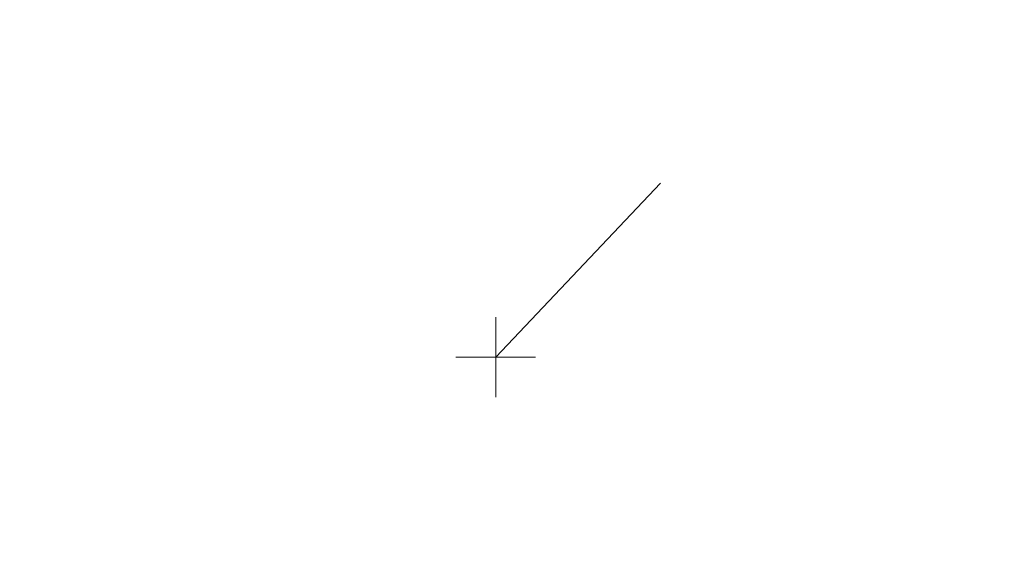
# Model space of a CAD drawing. Extents: x 1620613 to 1693141, y 557269 to 607790.
# Tile 856 of 1056: x 1620842.49 to 1620848.66, y 607330.53 to 607333.86. Entities that reach past the tile are written whole.
import ezdxf

# ---------------------------------------------------------------- set-up
doc = ezdxf.new("R2010")
doc.units = 0
doc.header["$LTSCALE"] = 10
doc.header["$MEASUREMENT"] = 0
for name, pattern in [('DGN Style 2', [7.346996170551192, 4.408197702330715, -2.938798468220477]), ('DGN Style 3', [10.28579463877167, 7.346996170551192, -2.938798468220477]), ('DGN Style 5', [5.142897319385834, 2.204098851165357, -2.938798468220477])]:
    doc.linetypes.add(name, pattern=pattern)
for name, color, linetype, lineweight in [('DT_X_Contour_Minor', 136, 'DGN Style 3', 0), ('PV_X_Driveway', 7, 'DGN Style 5', 0), ('SV_X_Top_of_Bank', 97, 'DGN Style 2', 0), ('UT_X_Water', 133, 'Continuous', 0)]:
    doc.layers.add(name, color=color, linetype=linetype, lineweight=lineweight)
doc.layers.add('SV_X_Shot_Marker (Construction)', color=2, linetype='Continuous', lineweight=0, transparency=0.5)

# ---------------------------------------------------------------- blocks, each defined once
blk = doc.blocks.new('*U1004')
at = {"layer": 'DT_X_Contour_Minor', "transparency": 33554559, "elevation": 4.200041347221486, "flags": 128}
blk.add_lwpolyline([(-229.8990915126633, -19.48125708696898), (-231.1515999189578, -22.47833975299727), (-231.4377550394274, -23.16431689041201), (-231.7594310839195, -23.93778430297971), (-232.1166280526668, -24.79874199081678), (-232.5093459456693, -25.74718995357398), (-233.6039548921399, -28.39303822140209), (-233.9900215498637, -29.32444806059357), (-234.3272648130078, -30.13429137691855), (-234.6156846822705, -30.8225681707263), (-234.8552811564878, -31.38927844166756), (-235.85947678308, -33.75027115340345), (-235.992108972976, -37.00980146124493), (-236.1101119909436, -37.77758537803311), (-236.4072786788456, -38.68399556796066), (-236.8836090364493, -39.72903203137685), (-237.5391030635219, -40.91269476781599), (-241.0161237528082, -46.75991550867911), (-235.4506360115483, -50.05076635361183), (-234.3147753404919, -50.69064974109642), (-233.2924023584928, -51.19993525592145), (-232.383517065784, -51.57862289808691), (-231.5881194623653, -51.82671266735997), (-229.6183761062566, -52.31415488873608), (-228.9087356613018, -52.47674723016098), (-228.2571218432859, -52.59894258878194), (-227.6635346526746, -52.68074096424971), (-227.1279740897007, -52.72214235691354), (-225.7771814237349, -52.77868342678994), (-225.059761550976, -52.66847498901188), (-223.920596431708, -52.295443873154), (-222.3596860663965, -51.65959007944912), (-220.377030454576, -50.76091360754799), (-214.5276218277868, -48.01401277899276), (-212.5890663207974, -47.0468277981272), (-211.160456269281, -46.20544847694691), (-210.2417916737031, -45.48987481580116), (-209.8330725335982, -44.90010681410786), (-209.4230821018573, -43.49513302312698), (-209.2821641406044, -43.03029232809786), (-209.1669030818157, -42.68950058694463), (-209.0772989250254, -42.47275779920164), (-209.0133516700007, -42.38006396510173), (-208.8770348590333, -42.29827901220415), (-208.7253221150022, -42.21892368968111), (-208.3724214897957, -42.04219643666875), (-207.8183329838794, -41.76809725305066), (-207.0630565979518, -41.39662613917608), (-204.7807357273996, -40.27620726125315), (-203.8458358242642, -39.84223377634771), (-202.7528767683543, -39.38062748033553), (-201.5018585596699, -38.89138837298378), (-200.0927811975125, -38.37451645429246), (-196.1244960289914, -36.95934758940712), (-194.815393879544, -36.4916745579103), (-193.8643013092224, -36.1500321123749), (-193.271218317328, -35.9344202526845), (-193.036144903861, -35.84483897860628), (-192.8866285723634, -35.77399636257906), (-192.6379571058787, -35.69082212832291), (-192.004079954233, -35.4944313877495), (-190.9849971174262, -35.18482414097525), (-189.5807085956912, -34.76200038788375), (-185.3223316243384, -33.48351503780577), (-183.8702173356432, -33.05285647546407), (-182.7076571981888, -32.71974480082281), (-181.8346512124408, -32.48418001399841), (-181.2511993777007, -32.34616211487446), (-180.0814000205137, -32.10817690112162), (-179.4324670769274, -31.88905599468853), (-178.3630177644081, -31.41018218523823), (-176.8730520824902, -30.67155547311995), (-174.9625700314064, -29.67317585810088), (-169.3072627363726, -26.66449301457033), (-167.3585870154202, -25.62844420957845), (-165.7540403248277, -24.7768099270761), (-164.4936226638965, -24.10959016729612), (-163.5773340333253, -23.62678493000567), (-161.5927363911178, -22.58519032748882), (-160.9376136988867, -22.24132009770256), (-160.4606938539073, -21.99090536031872), (-160.1619768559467, -21.83394611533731), (-160.041462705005, -21.77044236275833), (-159.9576954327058, -21.72570634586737), (-159.5747058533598, -21.4930136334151), (-158.4885625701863, -20.8284875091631), (-156.6992655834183, -19.7321279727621), (-154.2068148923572, -18.20393502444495), (-146.6227414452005, -13.55297594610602), (-144.099993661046, -12.00858044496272), (-142.2198053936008, -10.86361325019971), (-140.9821766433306, -10.1180743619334), (-140.3871074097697, -9.771963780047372), (-139.6570021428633, -9.38157330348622), (-139.392732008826, -9.238070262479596), (-139.147500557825, -9.100353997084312), (-138.9213077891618, -8.968424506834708), (-138.7141537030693, -8.84228179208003), (-138.1871277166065, -8.513616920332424), (-137.8528063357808, -8.279083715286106), (-137.2451116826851, -7.821982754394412), (-136.3640437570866, -7.142314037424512), (-135.2096025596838, -6.240077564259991), (-131.7665950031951, -3.53735662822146), (-130.51573332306, -2.53842020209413), (-129.3454039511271, -1.568651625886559), (-128.2556068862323, -0.6280508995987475), (-127.2463421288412, 0.2833819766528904), (-124.6623458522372, 2.674979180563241), (-123.7375286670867, 3.464300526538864), (-122.9010743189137, 4.038566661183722), (-122.1529828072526, 4.397777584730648), (-121.4932541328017, 4.541933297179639), (-119.8517947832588, 4.639608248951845), (-119.2705518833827, 4.709296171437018), (-118.7579176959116, 4.845103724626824), (-118.3138922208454, 5.047030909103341), (-117.9384754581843, 5.315077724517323), (-117.0288423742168, 6.11802874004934), (-116.6902376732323, 6.312514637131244), (-116.356648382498, 6.293759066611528), (-116.0280745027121, 6.061762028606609), (-115.7045160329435, 5.616523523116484), (-114.8483806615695, 4.144898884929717), (-114.5734809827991, 3.65437814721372), (-114.3908834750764, 3.286534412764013), (-114.3005881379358, 3.041367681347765), (-114.3025949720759, 2.918877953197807), (-114.5273319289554, 2.633505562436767), (-114.3118206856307, 2.607581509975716), (-114.2518105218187, 2.609837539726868), (-114.1641419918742, 2.627715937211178), (-114.0488150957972, 2.661216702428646), (-113.9058298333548, 2.710339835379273), (-113.1740290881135, 2.976033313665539), (-113.5886053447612, 2.658647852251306), (-113.6439044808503, 2.610723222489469), (-113.6321263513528, 2.602971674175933), (-113.5532709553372, 2.635393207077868), (-113.4073382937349, 2.707987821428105), (-112.9287481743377, 2.955137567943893), (-112.7706027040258, 3.034485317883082), (-112.6551088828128, 3.087166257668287), (-112.5822667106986, 3.113180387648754), (-112.5520761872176, 3.112527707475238), (-112.5107075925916, 3.047259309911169), (-112.3836373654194, 2.414227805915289), (-112.3684504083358, 2.289530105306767), (-112.377348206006, 2.186736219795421), (-112.4103307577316, 2.105846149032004), (-112.4673980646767, 2.046859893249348), (-112.6516905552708, 1.918768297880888), (-112.7302398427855, 1.862428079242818), (-112.8276683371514, 1.789476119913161), (-112.9439760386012, 1.699912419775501), (-113.0791629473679, 1.593736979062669), (-113.7540866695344, 1.059490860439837), (-112.6948758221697, 1.589339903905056), (-112.4907998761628, 1.689368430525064), (-112.33251954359, 1.762375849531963), (-112.2200348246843, 1.808362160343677), (-112.1533457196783, 1.827327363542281), (-112.0365689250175, 1.841873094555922), (-111.9612693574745, 1.864230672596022), (-111.8229532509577, 1.920394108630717), (-111.6216206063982, 2.010363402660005), (-111.357271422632, 2.134138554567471), (-110.568318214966, 2.509280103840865), (-110.3112297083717, 2.628954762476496), (-110.131679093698, 2.706622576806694), (-110.0296663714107, 2.742283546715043), (-110.005191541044, 2.735937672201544), (-110.0433091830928, 2.663006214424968), (-110.0371398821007, 2.647549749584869), (-109.9900437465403, 2.655878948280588), (-109.9020207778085, 2.687993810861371), (-109.7730709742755, 2.743894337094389), (-109.3746357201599, 2.924676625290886), (-109.173944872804, 3.016441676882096), (-108.870698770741, 3.156150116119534), (-108.4648974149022, 3.343801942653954), (-107.9565408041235, 3.579397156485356), (-106.4641828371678, 4.271575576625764), (-105.9591901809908, 4.506007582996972), (-105.5634806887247, 4.690169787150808), (-105.2770543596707, 4.824062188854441), (-105.0999111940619, 4.907684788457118), (-104.7732403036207, 5.063651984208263), (-104.5477336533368, 5.16795649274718), (-104.1162168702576, 5.363894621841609), (-103.4786899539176, 5.651466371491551), (-102.635152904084, 6.030671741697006), (-100.1110405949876, 7.164064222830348), (-99.25008915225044, 7.55070034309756), (-98.56031905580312, 7.86056434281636), (-98.04173030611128, 8.093656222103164), (-97.69432290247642, 8.249975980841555), (-96.9961449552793, 8.564465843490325), (-96.73401997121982, 8.682660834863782), (-96.47127847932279, 8.801378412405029), (-96.20792047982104, 8.920618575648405), (-95.94394597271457, 9.040381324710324), (-95.23919194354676, 9.360445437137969), (-94.64528006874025, 9.628308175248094), (-93.39210996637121, 10.19184830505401), (-91.4796816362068, 11.05106582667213), (-88.90799507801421, 12.20596074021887), (-81.1711532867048, 15.67991703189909), (-78.58729310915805, 16.83991308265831), (-76.63834392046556, 17.71443401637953), (-75.32430572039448, 18.30347983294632), (-74.64517850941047, 18.6070505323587), (-73.68072059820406, 19.03593890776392), (-73.00679306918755, 19.33717864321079), (-71.70835391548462, 19.91923156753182), (-69.78540313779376, 20.78209768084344), (-67.23794073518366, 21.92577698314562), (-59.61202549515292, 25.35000604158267), (-57.06853690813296, 26.49132436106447), (-55.1575075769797, 27.34710752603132), (-53.87893750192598, 27.9173555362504), (-53.23282668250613, 28.20206839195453), (-52.35314350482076, 28.58058913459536), (-52.03367121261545, 28.71801679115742), (-51.73501671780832, 28.84640920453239), (-51.45718002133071, 28.96576637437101), (-51.20016112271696, 29.07608830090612), (-50.54253445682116, 29.35823311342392), (-50.24464696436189, 29.49063853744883), (-49.84420448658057, 29.67624619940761), (-49.34120702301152, 29.91505609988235), (-48.73565457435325, 30.20706823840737), (-46.98410806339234, 31.05670359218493), (-46.40547064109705, 31.33771392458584), (-45.98321825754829, 31.54351840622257), (-45.71735091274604, 31.67411703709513), (-45.60786860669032, 31.72950981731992), (-45.52442917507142, 31.77694943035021), (-45.45792992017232, 31.80829466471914), (-45.32101172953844, 31.8667506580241), (-45.11367460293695, 31.95231741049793), (-44.8359185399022, 32.06499492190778), (-44.00134379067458, 32.40161596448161), (-43.72427492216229, 32.51317946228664), (-43.51899937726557, 32.59540417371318), (-43.38551715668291, 32.64829009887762), (-43.32382826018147, 32.67183723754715), (-43.25504896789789, 32.6955112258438), (-43.2330437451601, 32.70357952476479), (-43.21861254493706, 32.71002893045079), (-43.21175536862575, 32.71485944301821), (-43.21247221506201, 32.71807106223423), (-43.23349021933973, 32.72928120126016), (-43.30202508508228, 32.87708501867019), (-43.32582617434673, 32.92604454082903), (-43.36785735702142, 33.00957861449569), (-43.42811863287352, 33.12768723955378), (-43.50661000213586, 33.28037041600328), (-43.91543994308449, 34.07356585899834), (-43.91966747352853, 34.08882127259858), (-43.95264001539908, 34.076721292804), (-44.0497458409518, 34.03388331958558), (-44.21098495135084, 33.9603073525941), (-44.4363573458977, 33.85599339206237), (-45.12286144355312, 33.53683883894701), (-45.37997459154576, 33.42217669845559), (-45.63643596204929, 33.31755619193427), (-45.89224555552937, 33.22297731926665), (-46.14740337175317, 33.13844008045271), (-47.33661903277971, 32.76736344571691), (-47.75178679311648, 33.42535377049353), (-47.85856879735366, 33.55801472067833), (-48.0009857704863, 33.67400171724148), (-48.1790377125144, 33.77331476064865), (-48.39272462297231, 33.85595385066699), (-49.01006967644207, 34.05409281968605), (-49.17881586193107, 34.22552563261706), (-49.22204562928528, 34.59121984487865), (-49.13975897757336, 35.15117545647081), (-48.931955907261, 35.90539246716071), (-48.21045916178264, 38.17565302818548), (-47.99456300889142, 38.92401011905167), (-47.88799711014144, 39.46638597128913), (-47.89076146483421, 39.80278058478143), (-48.0028560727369, 39.93319395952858), (-48.4475486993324, 40.0063213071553), (-49.13592672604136, 40.3284761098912), (-50.86754133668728, 41.2400950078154), (-53.64239253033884, 42.74117800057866), (-57.46048030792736, 44.83172508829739), (-69.0330298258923, 51.1924694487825), (-72.84187702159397, 53.29964744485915), (-75.58900646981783, 54.8506231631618), (-77.27441817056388, 55.84539660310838), (-77.8981121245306, 56.28396776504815), (-78.14567233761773, 56.71188782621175), (-78.68298206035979, 57.31897345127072), (-80.10924106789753, 58.8192902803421), (-82.42444936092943, 61.21283831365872), (-85.62860693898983, 64.49961755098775), (-95.3582928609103, 74.45533712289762), (-98.58983463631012, 77.63591055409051), (-100.9871955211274, 79.71084116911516), (-102.5503755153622, 80.6801289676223), (-103.2793746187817, 80.54377394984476), (-104.1111310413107, 78.70597014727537), (-104.466792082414, 78.05775888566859), (-104.9099578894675, 77.491477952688), (-105.4406284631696, 77.0071273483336), (-106.0588038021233, 76.60470707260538), (-107.8239443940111, 75.64082677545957), (-108.4512898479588, 75.46755394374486), (-109.0094707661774, 75.67064567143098), (-109.4984871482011, 76.25010195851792), (-109.9183389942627, 77.20592280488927), (-110.9457245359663, 80.25659780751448), (-111.3262986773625, 81.32483530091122), (-111.6974819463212, 82.24154152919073), (-112.0592743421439, 83.00671649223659), (-112.4116758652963, 83.62036019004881), (-113.3388920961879, 85.05470169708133), (-113.6684535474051, 85.73946575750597), (-113.9617257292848, 86.71800180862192), (-114.218708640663, 87.99030985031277), (-114.4394022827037, 89.5563898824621), (-114.9795329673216, 94.12429928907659), (-115.2366104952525, 95.77630122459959), (-115.6027450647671, 97.30637497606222), (-116.0779366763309, 98.7145205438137), (-116.6621853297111, 100.0007379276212), (-118.3655911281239, 103.2680800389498), (-119.0644220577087, 104.4055931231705), (-119.883360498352, 105.3676257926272), (-120.822406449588, 106.1541780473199), (-121.8815599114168, 106.7652498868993), (-124.8661124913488, 108.1608009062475), (-126.0001644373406, 108.5628994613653), (-127.1639058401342, 108.7225318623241), (-128.3573367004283, 108.6396981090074), (-129.5804570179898, 108.3143982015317), (-132.8816971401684, 107.1236435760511), (-133.9246500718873, 106.832472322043), (-134.5775787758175, 106.85202452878), (-134.8404832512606, 107.1823001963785), (-134.7133634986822, 107.8232993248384), (-133.8543451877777, 109.9469282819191), (-133.5004292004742, 110.8891647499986), (-133.0829449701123, 112.1231524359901), (-132.601892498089, 113.6488913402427), (-132.057271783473, 115.4663814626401), (-130.5201922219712, 120.7020234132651), (-129.9424373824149, 122.6873815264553), (-129.3619825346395, 124.7167244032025), (-128.7788276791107, 126.7900520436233), (-128.1929728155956, 128.9073644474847), (-126.627093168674, 134.6121772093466), (-125.6443638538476, 137.6803923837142), (-123.8705856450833, 142.606428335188), (-121.3057585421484, 149.390285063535), (-117.9498825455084, 158.0319625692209), (-107.9461480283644, 183.5535302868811), (-105.0022358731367, 191.4514768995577), (-103.6733002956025, 196.0041409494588), (-103.9593412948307, 197.2115224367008), (-105.8603588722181, 195.0736213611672), (-113.0830411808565, 184.9121750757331), (-115.1141411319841, 182.9086010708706), (-115.790429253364, 184.5189637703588), (-115.1119055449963, 189.7432631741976), (-113.0785700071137, 198.5814992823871), (-105.8499261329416, 226.9687111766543), (-103.3623320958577, 237.0747958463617), (-101.3210328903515, 246.1026409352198), (-99.72602851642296, 254.0522464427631), (-98.57731897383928, 260.9236123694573), (-94.2580290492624, 290.4740943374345)], dxfattribs=at)
blk = doc.blocks.new('SVPT_966')
at = {"layer": 'SV_X_Shot_Marker (Construction)', "transparency": 33554495}
for p, q in [((0, 0.02500000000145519), (0, -0.02499999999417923)), ((-0.02499999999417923, 0), (0.02500000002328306, 0))]:
    blk.add_line(p, q, dxfattribs=at)
blk.add_point((0, 0), dxfattribs=at)

msp = doc.modelspace()

# ---------------------------------------------------------------- linework, layer by layer
at = {"layer": 'PV_X_Driveway', "extrusion": (-0.06840491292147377, 0.09722345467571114, 0.9929090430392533), "elevation": -50776.94618662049, "flags": 128}
msp.add_lwpolyline([(-1675197.499388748, 432992.9258386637), (-1675193.486980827, 432991.2320525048), (-1675186.401155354, 432990.7443540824), (-1675173.477796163, 432991.3626955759), (-1675157.216023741, 432992.231291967), (-1675138.055450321, 432993.8163605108), (-1675115.649521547, 432995.5191143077), (-1675093.712223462, 432995.5584470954), (-1675072.389942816, 432993.8570568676), (-1675059.619387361, 432992.1641317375), (-1675043.90788481, 432988.1059208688), (-1675031.516761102, 432983.3011168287), (-1675013.58286424, 432975.0375323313)], dxfattribs=at)
at = {"layer": 'SV_X_Top_of_Bank', "extrusion": (0.007114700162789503, -0.05176716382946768, 0.9986338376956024), "elevation": -18855.21206843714, "flags": 128}
msp.add_lwpolyline([(1688341.399474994, 380495.2335694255), (1688359.531308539, 380495.7043637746), (1688370.463455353, 380498.0725351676), (1688395.572580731, 380506.740670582), (1688420.940108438, 380511.7574321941), (1688444.138128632, 380518.355338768), (1688467.22231404, 380528.7305743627), (1688491.262317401, 380540.2151339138), (1688508.535586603, 380545.2887184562), (1688513.5223003, 380548.4010002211), (1688516.051220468, 380548.1495454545), (1688520.39603739, 380549.3039635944), (1688525.368929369, 380551.0706712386)], dxfattribs=at)
at = {"layer": 'SV_X_Top_of_Bank', "extrusion": (0.04489057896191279, -0.1067836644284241, 0.9932683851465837), "elevation": 8952.639644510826, "flags": 128}
msp.add_lwpolyline([(1729619.200279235, -67683.47041249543), (1729610.048117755, -67689.2494116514), (1729593.286163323, -67692.1110974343), (1729566.643396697, -67690.50938442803), (1729551.852254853, -67691.88192179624), (1729536.554039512, -67691.83763185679), (1729515.835796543, -67695.68964613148), (1729501.149706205, -67697.72199223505), (1729469.279658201, -67698.3224800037)], dxfattribs=at)
at = {"layer": 'UT_X_Water', "linetype": 'Continuous'}
msp.add_line((1620845.474700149, 607331.746810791, 1054.930099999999), (1620846.50596517, 607332.8355933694, 1054.962425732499), dxfattribs=at)

# ---------------------------------------------------------------- block references
at = {"layer": 'DT_X_Contour_Minor', "transparency": 33554559}
msp.add_blockref('*U1004', (1621028.060791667, 607365.3311666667, 1050.599958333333), dxfattribs=at)
at = {"layer": 'SV_X_Shot_Marker (Construction)', "transparency": 33554495, "xscale": 10, "yscale": 10, "zscale": 10}
msp.add_blockref('SVPT_966', (1620845.474700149, 607331.746810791, 1054.930099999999), dxfattribs=at)

doc.saveas('drawing.dxf')
